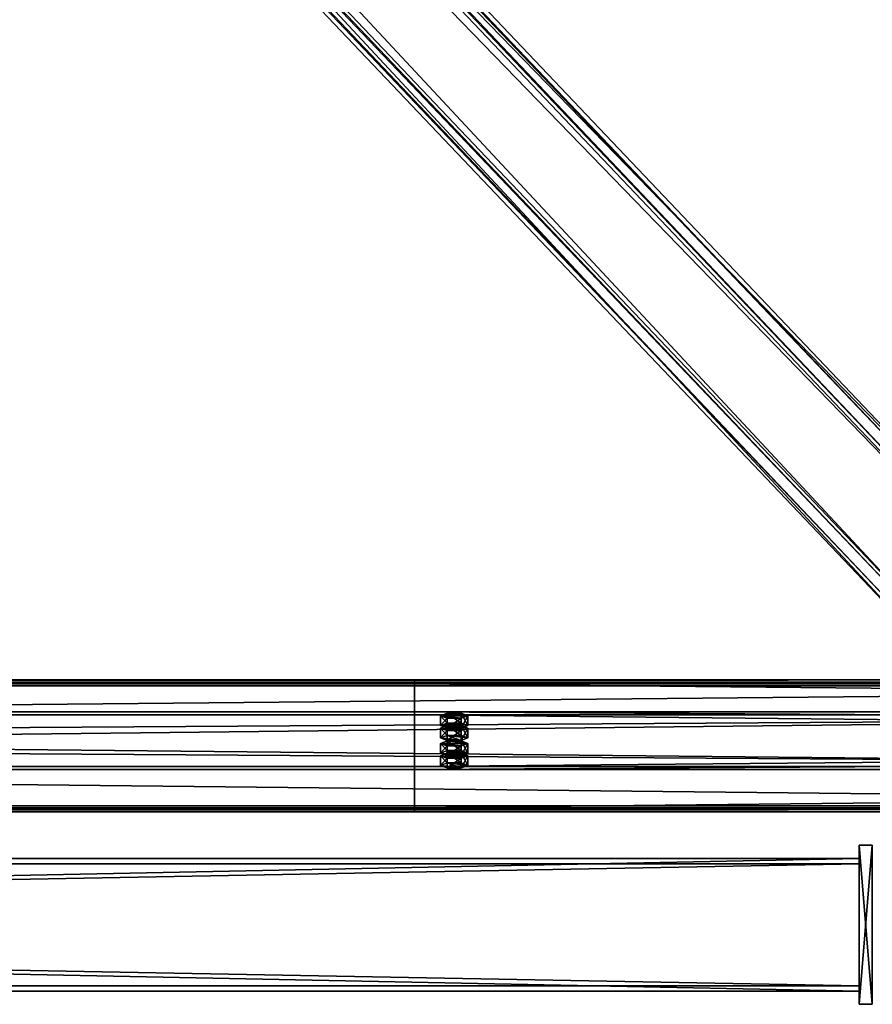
# Model space of a CAD drawing. Header units: millimetres. Extents: x -333 to 67333, y -930 to 39730.
# Tile 619 of 1056: x 4603 to 5245, y 19340 to 20082. Entities that reach past the tile are written whole.
import ezdxf

# ---------------------------------------------------------------- set-up
doc = ezdxf.new("R2010")
doc.units = ezdxf.units.MM
for name, color, linetype in [('13', 7, 'Continuous'), ('3', 7, 'Continuous'), ('5', 7, 'Continuous'), ('95', 7, 'Continuous'), ('99', 7, 'Continuous')]:
    doc.layers.add(name, color=color, linetype=linetype)

msp = doc.modelspace()

# ---------------------------------------------------------------- meshes
at = {"layer": '13', "color": 30}
mesh = msp.add_polyface(dxfattribs=at)
corners = [(-330.01, 19488.17, 7537.05), (-330.01, 19560.56, 7521.66), (6099.99, 19560.56, 7521.66), (6099.99, 19488.17, 7537.05), (-330.01, 19519.39, 7327.99), (6099.99, 19519.39, 7327.99), (-330.01, 19580.04, 7315.1), (6099.99, 19580.04, 7315.1), (-330.01, 19582.74, 7327.82), (6099.99, 19582.74, 7327.82), (-330.01, 19584.69, 7327.4), (6099.99, 19584.69, 7327.4), (-330.01, 19581.58, 7312.73), (6099.99, 19581.58, 7312.73), (-330.01, 19517.02, 7326.45), (6099.99, 19517.02, 7326.45), (-330.01, 19558.18, 7520.12), (6099.99, 19558.18, 7520.12), (-330.01, 19489.71, 7534.68), (6099.99, 19489.71, 7534.68), (-330.01, 19487.01, 7521.96), (6099.99, 19487.01, 7521.96), (-330.01, 19485.05, 7522.38), (6099.99, 19485.05, 7522.38)]
mesh.append_faces([[corners[k] for k in face] for face in [(0, 2, 3, 3), (1, 5, 2, 2), (4, 7, 5, 5), (6, 9, 7, 7), (8, 11, 9, 9), (10, 13, 11, 11), (12, 15, 13, 13), (14, 17, 15, 15), (16, 19, 17, 17), (18, 21, 19, 19), (20, 23, 21, 21), (22, 3, 23, 23), (8, 12, 10, 10), (18, 22, 20, 20), (11, 7, 9, 9)]], dxfattribs={"vtx0": -1, "color": 30})
mesh.append_faces([[corners[k] for k in face] for face in [(12, 6, 14, 14), (14, 1, 16, 16), (0, 16, 1, 1), (16, 0, 18, 18), (22, 18, 0, 0), (3, 19, 23, 23), (19, 2, 17, 17), (15, 5, 13, 13), (5, 17, 2, 2), (13, 7, 11, 11)]], dxfattribs={"vtx0": -1, "vtx1": -1, "color": 30})
mesh.append_faces([[corners[k] for k in face] for face in [(12, 8, 6, 6), (14, 6, 4, 4), (14, 4, 1, 1), (19, 3, 2, 2), (5, 15, 17, 17), (13, 5, 7, 7)]], dxfattribs={"vtx0": -1, "vtx2": -1, "vtx3": -1, "color": 30})
mesh.append_faces([[corners[k] for k in face] for face in [(21, 23, 19, 19)]], dxfattribs={"vtx1": -1, "color": 30})
mesh.append_faces([[corners[k] for k in face] for face in [(0, 1, 2, 2), (1, 4, 5, 5), (4, 6, 7, 7), (6, 8, 9, 9), (8, 10, 11, 11), (10, 12, 13, 13), (12, 14, 15, 15), (14, 16, 17, 17), (16, 18, 19, 19), (18, 20, 21, 21), (20, 22, 23, 23), (22, 0, 3, 3)]], dxfattribs={"vtx2": -1, "vtx3": -1, "color": 30})
mesh = msp.add_polyface(dxfattribs=at)
corners = [(4899.99, 19488.17, 7537.05), (4899.99, 19560.56, 7521.66), (11699.99, 19560.56, 7521.66), (11699.99, 19488.17, 7537.05), (4899.99, 19519.39, 7327.99), (11699.99, 19519.39, 7327.99), (4899.99, 19580.04, 7315.1), (11699.99, 19580.04, 7315.1), (4899.99, 19582.74, 7327.82), (11699.99, 19582.74, 7327.82), (4899.99, 19584.69, 7327.4), (11699.99, 19584.69, 7327.4), (4899.99, 19581.58, 7312.73), (11699.99, 19581.58, 7312.73), (4899.99, 19517.02, 7326.45), (11699.99, 19517.02, 7326.45), (4899.99, 19558.18, 7520.12), (11699.99, 19558.18, 7520.12), (4899.99, 19489.71, 7534.68), (11699.99, 19489.71, 7534.68), (4899.99, 19487.01, 7521.96), (11699.99, 19487.01, 7521.96), (4899.99, 19485.05, 7522.38), (11699.99, 19485.05, 7522.38)]
mesh.append_faces([[corners[k] for k in face] for face in [(0, 2, 3, 3), (1, 5, 2, 2), (4, 7, 5, 5), (6, 9, 7, 7), (8, 11, 9, 9), (10, 13, 11, 11), (12, 15, 13, 13), (14, 17, 15, 15), (16, 19, 17, 17), (18, 21, 19, 19), (20, 23, 21, 21), (22, 3, 23, 23), (8, 12, 10, 10), (18, 22, 20, 20), (11, 7, 9, 9)]], dxfattribs={"vtx0": -1, "color": 30})
mesh.append_faces([[corners[k] for k in face] for face in [(12, 6, 14, 14), (14, 1, 16, 16), (0, 16, 1, 1), (16, 0, 18, 18), (22, 18, 0, 0), (3, 19, 23, 23), (19, 2, 17, 17), (15, 5, 13, 13), (5, 17, 2, 2), (13, 7, 11, 11)]], dxfattribs={"vtx0": -1, "vtx1": -1, "color": 30})
mesh.append_faces([[corners[k] for k in face] for face in [(12, 8, 6, 6), (14, 6, 4, 4), (14, 4, 1, 1), (19, 3, 2, 2), (5, 15, 17, 17), (13, 5, 7, 7)]], dxfattribs={"vtx0": -1, "vtx2": -1, "vtx3": -1, "color": 30})
mesh.append_faces([[corners[k] for k in face] for face in [(21, 23, 19, 19)]], dxfattribs={"vtx1": -1, "color": 30})
mesh.append_faces([[corners[k] for k in face] for face in [(0, 1, 2, 2), (1, 4, 5, 5), (4, 6, 7, 7), (6, 8, 9, 9), (8, 10, 11, 11), (10, 12, 13, 13), (12, 14, 15, 15), (14, 16, 17, 17), (16, 18, 19, 19), (18, 20, 21, 21), (20, 22, 23, 23), (22, 0, 3, 3)]], dxfattribs={"vtx2": -1, "vtx3": -1, "color": 30})
at = {"layer": '3', "color": 91}
mesh = msp.add_polyface(dxfattribs=at)
corners = [(5342.89, 19660.54, 7176.36), (5288.7, 19611.25, 7186.84), (270.25, 24889.09, 6065.05), (324.44, 24938.38, 6054.57), (5288.7, 19626.63, 7259.22), (270.25, 24904.47, 6137.43), (5342.89, 19675.93, 7248.75), (324.44, 24953.77, 6126.96), (5345.08, 19661.92, 7173), (5345.09, 19678.55, 7251.26), (326.63, 24956.39, 6129.47), (326.63, 24939.76, 6051.21), (5286.51, 19625.26, 7262.58), (268.05, 24903.1, 6140.79), (5286.51, 19608.63, 7184.33), (268.05, 24886.46, 6062.54)]
mesh.append_faces([[corners[k] for k in face] for face in [(0, 2, 3, 3), (1, 5, 2, 2), (4, 7, 5, 5), (6, 3, 7, 7), (8, 10, 11, 11), (9, 13, 10, 10), (12, 15, 13, 13), (14, 11, 15, 15)]], dxfattribs={"vtx0": -1, "color": 91})
mesh.append_faces([[corners[k] for k in face] for face in [(6, 8, 0, 0), (12, 4, 14, 14), (11, 3, 15, 15), (3, 10, 7, 7), (7, 10, 5, 5), (15, 2, 13, 13), (2, 15, 3, 3), (13, 5, 10, 10)]], dxfattribs={"vtx0": -1, "vtx1": -1, "color": 91})
mesh.append_faces([[corners[k] for k in face] for face in [(9, 6, 4, 4), (6, 9, 8, 8), (0, 8, 14, 14), (4, 12, 9, 9), (14, 4, 1, 1), (14, 1, 0, 0), (3, 11, 10, 10), (13, 2, 5, 5)]], dxfattribs={"vtx0": -1, "vtx2": -1, "vtx3": -1, "color": 91})
mesh.append_faces([[corners[k] for k in face] for face in [(0, 1, 2, 2), (1, 4, 5, 5), (4, 6, 7, 7), (6, 0, 3, 3), (8, 9, 10, 10), (9, 12, 13, 13), (12, 14, 15, 15), (14, 8, 11, 11)]], dxfattribs={"vtx2": -1, "vtx3": -1, "color": 91})
at = {"layer": '5', "color": 131}
mesh = msp.add_polyface(dxfattribs=at)
corners = [(5235, 19446, 7223.56), (5235, 19354, 7223.56), (265, 19354, 7223.56), (265, 19446, 7223.56), (5235, 19354, 7315.56), (265, 19354, 7315.56), (5235, 19446, 7315.56), (265, 19446, 7315.56), (5235, 19450, 7219.56), (5235, 19450, 7319.56), (265, 19450, 7319.56), (265, 19450, 7219.56), (5235, 19350, 7319.56), (265, 19350, 7319.56), (5235, 19350, 7219.56), (265, 19350, 7219.56)]
mesh.append_faces([[corners[k] for k in face] for face in [(0, 2, 3, 3), (1, 5, 2, 2), (4, 7, 5, 5), (6, 3, 7, 7), (8, 10, 11, 11), (9, 13, 10, 10), (12, 15, 13, 13), (14, 11, 15, 15)]], dxfattribs={"vtx0": -1, "color": 131})
mesh.append_faces([[corners[k] for k in face] for face in [(9, 6, 12, 12), (6, 8, 0, 0), (0, 8, 1, 1), (12, 4, 14, 14), (4, 12, 6, 6), (14, 1, 8, 8), (11, 3, 15, 15), (3, 10, 7, 7), (7, 10, 5, 5), (15, 2, 13, 13), (2, 15, 3, 3), (13, 5, 10, 10)]], dxfattribs={"vtx0": -1, "vtx1": -1, "color": 131})
mesh.append_faces([[corners[k] for k in face] for face in [(6, 9, 8, 8), (14, 4, 1, 1), (3, 11, 10, 10), (13, 2, 5, 5)]], dxfattribs={"vtx0": -1, "vtx2": -1, "vtx3": -1, "color": 131})
mesh.append_faces([[corners[k] for k in face] for face in [(0, 1, 2, 2), (1, 4, 5, 5), (4, 6, 7, 7), (6, 0, 3, 3), (8, 9, 10, 10), (9, 12, 13, 13), (12, 14, 15, 15), (14, 8, 11, 11)]], dxfattribs={"vtx2": -1, "vtx3": -1, "color": 131})
at = {"layer": '95', "color": 20}
mesh = msp.add_polyface(dxfattribs=at)
corners = [(4935.99, 19550.16, 7472.76), (4935.19, 19549.54, 7469.82), (4935.19, 19547.58, 7470.24), (4935.99, 19548.2, 7473.17), (4932.99, 19549.08, 7467.67), (4932.99, 19547.12, 7468.09), (4929.99, 19548.91, 7466.89), (4929.99, 19546.96, 7467.3), (4926.99, 19549.08, 7467.67), (4926.99, 19547.12, 7468.09), (4924.79, 19549.54, 7469.82), (4924.79, 19547.58, 7470.24), (4923.99, 19550.16, 7472.76), (4923.99, 19548.2, 7473.17), (4924.79, 19550.78, 7475.69), (4924.79, 19548.83, 7476.11), (4926.99, 19551.24, 7477.84), (4926.99, 19549.28, 7478.26), (4929.99, 19551.41, 7478.63), (4929.99, 19549.45, 7479.04), (4932.99, 19551.24, 7477.84), (4932.99, 19549.28, 7478.26), (4935.19, 19550.78, 7475.69), (4935.19, 19548.83, 7476.11), (4940.38, 19548.2, 7473.17), (4935.19, 19546.33, 7464.37), (4935.19, 19539, 7465.93), (4940.38, 19540.87, 7474.73), (4924.79, 19546.33, 7464.37), (4924.79, 19539, 7465.93), (4919.6, 19548.2, 7473.17), (4919.6, 19540.87, 7474.73), (4924.79, 19550.08, 7481.98), (4924.79, 19542.74, 7483.54), (4935.19, 19550.08, 7481.98), (4935.19, 19542.74, 7483.54), (4940.38, 19557.5, 7471.2), (4935.19, 19555.63, 7462.39), (4935.19, 19548.29, 7463.95), (4940.38, 19550.16, 7472.76), (4924.79, 19555.63, 7462.39), (4924.79, 19548.29, 7463.95), (4919.6, 19557.5, 7471.2), (4919.6, 19550.16, 7472.76), (4924.79, 19559.37, 7480), (4924.79, 19552.03, 7481.56), (4935.19, 19559.37, 7480), (4935.19, 19552.03, 7481.56), (4935.99, 19529.37, 7374.94), (4935.19, 19528.75, 7372.01), (4935.19, 19526.79, 7372.42), (4935.99, 19527.41, 7375.36), (4932.99, 19528.29, 7369.86), (4932.99, 19526.33, 7370.28), (4929.99, 19528.12, 7369.07), (4929.99, 19526.17, 7369.49), (4926.99, 19528.29, 7369.86), (4926.99, 19526.33, 7370.28), (4924.79, 19528.75, 7372.01), (4924.79, 19526.79, 7372.42), (4923.99, 19529.37, 7374.94), (4923.99, 19527.41, 7375.36), (4924.79, 19529.99, 7377.88), (4924.79, 19528.04, 7378.29), (4926.99, 19530.45, 7380.03), (4926.99, 19528.49, 7380.44), (4929.99, 19530.62, 7380.81), (4929.99, 19528.66, 7381.23), (4932.99, 19530.45, 7380.03), (4932.99, 19528.49, 7380.44), (4935.19, 19529.99, 7377.88), (4935.19, 19528.04, 7378.29), (4940.38, 19527.41, 7375.36), (4935.19, 19525.54, 7366.55), (4935.19, 19518.21, 7368.11), (4940.38, 19520.08, 7376.92), (4924.79, 19525.54, 7366.55), (4924.79, 19518.21, 7368.11), (4919.6, 19527.41, 7375.36), (4919.6, 19520.08, 7376.92), (4924.79, 19529.28, 7384.16), (4924.79, 19521.95, 7385.72), (4935.19, 19529.28, 7384.16), (4935.19, 19521.95, 7385.72), (4940.38, 19536.71, 7373.38), (4935.19, 19534.83, 7364.58), (4935.19, 19527.5, 7366.14), (4940.38, 19529.37, 7374.94), (4924.79, 19534.83, 7364.58), (4924.79, 19527.5, 7366.14), (4919.6, 19536.71, 7373.38), (4919.6, 19529.37, 7374.94), (4924.79, 19538.58, 7382.19), (4924.79, 19531.24, 7383.75), (4935.19, 19538.58, 7382.19), (4935.19, 19531.24, 7383.75)]
mesh.append_faces([[corners[k] for k in face] for face in [(0, 2, 3, 3), (1, 5, 2, 2), (4, 7, 5, 5), (6, 9, 7, 7), (8, 11, 9, 9), (10, 13, 11, 11), (12, 15, 13, 13), (14, 17, 15, 15), (16, 19, 17, 17), (18, 21, 19, 19), (20, 23, 21, 21), (22, 3, 23, 23), (4, 8, 6, 6), (16, 20, 18, 18), (23, 19, 21, 21), (11, 7, 9, 9), (24, 26, 27, 27), (25, 29, 26, 26), (28, 31, 29, 29), (30, 33, 31, 31), (32, 35, 33, 33), (34, 27, 35, 35), (25, 30, 28, 28), (32, 24, 34, 34), (27, 33, 35, 35), (31, 26, 29, 29), (36, 38, 39, 39), (37, 41, 38, 38), (40, 43, 41, 41), (42, 45, 43, 43), (44, 47, 45, 45), (46, 39, 47, 47), (37, 42, 40, 40), (44, 36, 46, 46), (39, 45, 47, 47), (43, 38, 41, 41), (48, 50, 51, 51), (49, 53, 50, 50), (52, 55, 53, 53), (54, 57, 55, 55), (56, 59, 57, 57), (58, 61, 59, 59), (60, 63, 61, 61), (62, 65, 63, 63), (64, 67, 65, 65), (66, 69, 67, 67), (68, 71, 69, 69), (70, 51, 71, 71), (52, 56, 54, 54), (66, 70, 68, 68), (71, 67, 69, 69), (59, 55, 57, 57), (72, 74, 75, 75), (73, 77, 74, 74), (76, 79, 77, 77), (78, 81, 79, 79), (80, 83, 81, 81), (82, 75, 83, 83), (73, 78, 76, 76), (80, 72, 82, 82), (75, 81, 83, 83), (79, 74, 77, 77), (84, 86, 87, 87), (85, 89, 86, 86), (88, 91, 89, 89), (90, 93, 91, 91), (92, 95, 93, 93), (94, 87, 95, 95), (85, 90, 88, 88), (92, 84, 94, 94), (87, 93, 95, 95), (91, 86, 89, 89)]], dxfattribs={"vtx0": -1, "color": 20})
mesh.append_faces([[corners[k] for k in face] for face in [(8, 4, 10, 10), (10, 4, 12, 12), (12, 0, 14, 14), (14, 0, 16, 16), (19, 23, 17, 17), (17, 3, 15, 15), (15, 2, 13, 13), (13, 5, 11, 11), (30, 25, 32, 32), (33, 26, 31, 31), (42, 36, 44, 44), (45, 38, 43, 43), (56, 52, 58, 58), (58, 49, 60, 60), (60, 48, 62, 62), (62, 70, 64, 64), (64, 70, 66, 66), (67, 71, 65, 65), (65, 51, 63, 63), (63, 50, 61, 61), (61, 53, 59, 59), (78, 73, 80, 80), (81, 74, 79, 79), (90, 84, 92, 92), (93, 86, 91, 91)]], dxfattribs={"vtx0": -1, "vtx1": -1, "color": 20})
mesh.append_faces([[corners[k] for k in face] for face in [(12, 4, 1, 1), (12, 1, 0, 0), (16, 0, 22, 22), (16, 22, 20, 20), (17, 23, 3, 3), (15, 3, 2, 2), (13, 2, 5, 5), (11, 5, 7, 7), (32, 25, 24, 24), (33, 27, 26, 26), (42, 37, 36, 36), (45, 39, 38, 38), (58, 52, 49, 49), (60, 49, 48, 48), (62, 48, 70, 70), (65, 71, 51, 51), (63, 51, 50, 50), (61, 50, 53, 53), (59, 53, 55, 55), (80, 73, 72, 72), (81, 75, 74, 74), (90, 85, 84, 84), (93, 87, 86, 86)]], dxfattribs={"vtx0": -1, "vtx2": -1, "vtx3": -1, "color": 20})
mesh.append_faces([[corners[k] for k in face] for face in [(0, 1, 2, 2), (1, 4, 5, 5), (4, 6, 7, 7), (6, 8, 9, 9), (8, 10, 11, 11), (10, 12, 13, 13), (12, 14, 15, 15), (14, 16, 17, 17), (16, 18, 19, 19), (18, 20, 21, 21), (20, 22, 23, 23), (22, 0, 3, 3), (24, 25, 26, 26), (25, 28, 29, 29), (28, 30, 31, 31), (30, 32, 33, 33), (32, 34, 35, 35), (34, 24, 27, 27), (36, 37, 38, 38), (37, 40, 41, 41), (40, 42, 43, 43), (42, 44, 45, 45), (44, 46, 47, 47), (46, 36, 39, 39), (48, 49, 50, 50), (49, 52, 53, 53), (52, 54, 55, 55), (54, 56, 57, 57), (56, 58, 59, 59), (58, 60, 61, 61), (60, 62, 63, 63), (62, 64, 65, 65), (64, 66, 67, 67), (66, 68, 69, 69), (68, 70, 71, 71), (70, 48, 51, 51), (72, 73, 74, 74), (73, 76, 77, 77), (76, 78, 79, 79), (78, 80, 81, 81), (80, 82, 83, 83), (82, 72, 75, 75), (84, 85, 86, 86), (85, 88, 89, 89), (88, 90, 91, 91), (90, 92, 93, 93), (92, 94, 95, 95), (94, 84, 87, 87)]], dxfattribs={"vtx2": -1, "vtx3": -1, "color": 20})
at = {"layer": '99', "color": 7}
mesh = msp.add_polyface(dxfattribs=at)
corners = [(5245, 19460.14, 7329.56), (5245, 19460.14, 7209.56), (5245, 19340.14, 7209.56), (5245, 19340.14, 7329.56), (5235, 19460.14, 7209.56), (5235, 19340.14, 7209.56), (5235, 19460.14, 7329.56), (5235, 19340.14, 7329.56)]
mesh.append_faces([[corners[k] for k in face] for face in [(0, 2, 3, 3), (1, 5, 2, 2), (4, 7, 5, 5), (6, 3, 7, 7), (1, 6, 4, 4), (3, 5, 7, 7)]], dxfattribs={"vtx0": -1, "color": 7})
mesh.append_faces([[corners[k] for k in face] for face in [(0, 1, 2, 2), (1, 4, 5, 5), (4, 6, 7, 7), (6, 0, 3, 3), (1, 0, 6, 6), (3, 2, 5, 5)]], dxfattribs={"vtx2": -1, "vtx3": -1, "color": 7})

doc.saveas('drawing.dxf')
